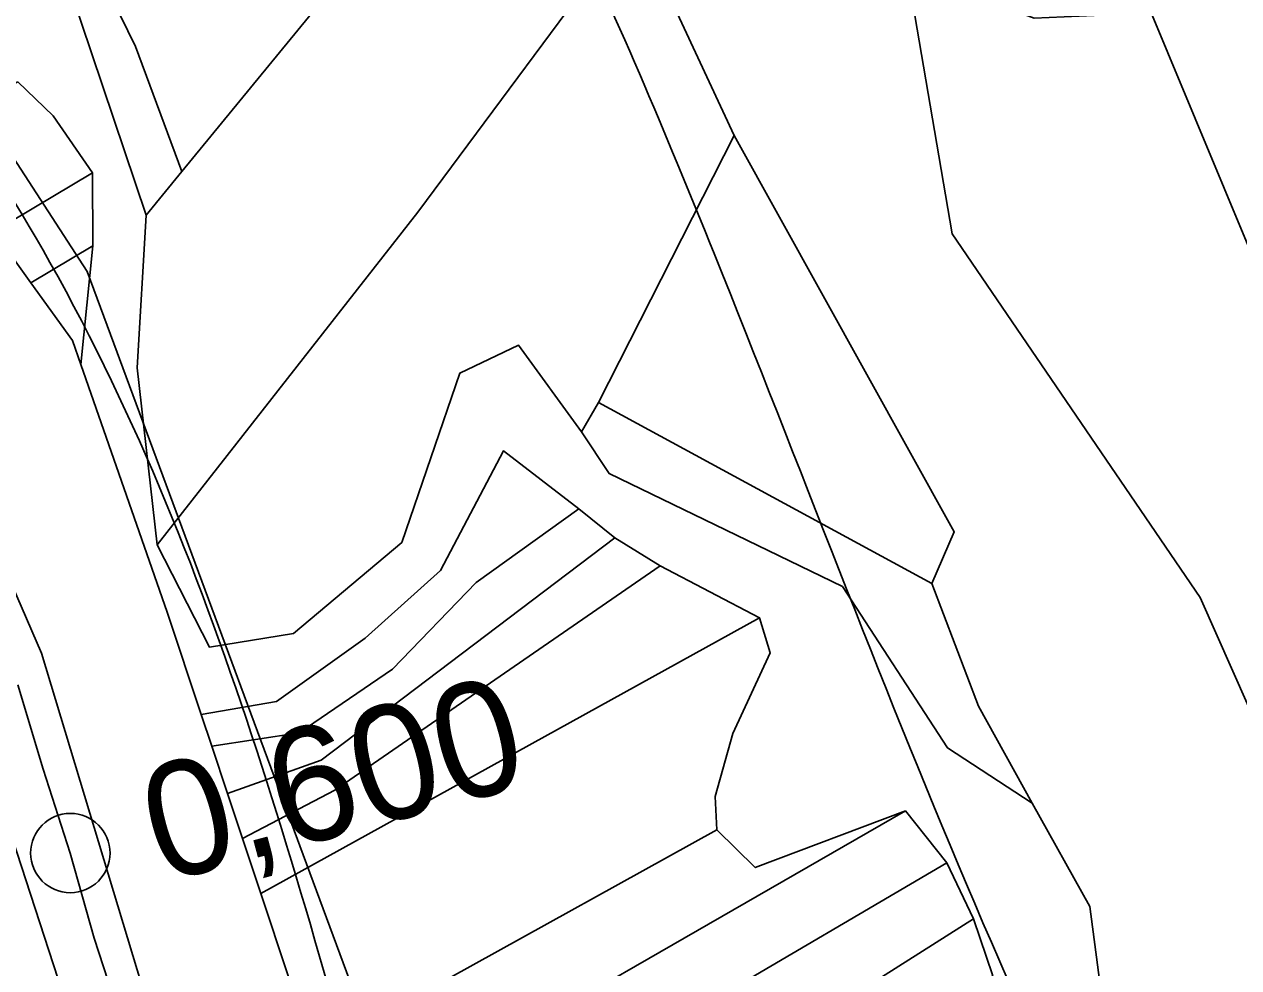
# Model space of a CAD drawing. Extents: x -510989 to -501240, y -1184665 to -1176089.
# Drawn here: x -502524.4 to -502386.8, y -1183513.1 to -1183406.1 of the extents above; entities that cross this region are included whole.
import ezdxf

# ---------------------------------------------------------------- set-up
doc = ezdxf.new("R2010")
doc.units = 0
for name, color, linetype in [('NAVRH_revitalizace_toku', 7, 'Continuous'), ('orna_puda', 7, 'Continuous'), ('ostatni_plocha_x_draha', 7, 'Continuous'), ('ostatni_plocha_x_jina_plocha', 7, 'Continuous'), ('ostatni_plocha_x_neplodna_puda', 7, 'Continuous'), ('STAV_zaplavove_uzemi', 7, 'Continuous'), ('trasovani_toku', 7, 'Continuous'), ('trvaly_travni_porost', 7, 'Continuous'), ('vodni_plocha_x_vodni_tok_v_koryt_prir_n_upr', 7, 'Continuous'), ('vrstevnice_01', 7, 'Continuous')]:
    doc.layers.add(name, color=color, linetype=linetype)

msp = doc.modelspace()

# ---------------------------------------------------------------- linework, layer by layer
at = {"layer": 'NAVRH_revitalizace_toku'}
msp.add_lwpolyline([(-502483.13, -1183526.47), (-502517.33, -1183434.11), (-502536.76, -1183404.13), (-502565.64, -1183382.47), (-502652.26, -1183345.82), (-502730.56, -1183320.84), (-502788.39, -1183298.1), (-502833.59, -1183265.73), (-502876.96, -1183218.69), (-502926.43, -1183158.22), (-502988.58, -1183083.85), (-503054.43, -1183007.93), (-503113.55, -1182935.36), (-503144.76, -1182880.3), (-503152.89, -1182833), (-503146.24, -1182730.27), (-503133.77, -1182580.05)], dxfattribs=at)
at = {"layer": 'orna_puda'}
for points in [[(-502455.31, -1183394.31), (-502479.86, -1183427.36), (-502509.39, -1183465.11), (-502511.67, -1183445.02), (-502510.65, -1183427.69), (-502506.59, -1183422.74), (-502488.94, -1183401.2), (-502463.96, -1183375.73)], [(-502518.3, -1183397.77), (-502517.12, -1183397.73), (-502511.86, -1183408.57), (-502506.59, -1183422.74), (-502510.65, -1183427.69), (-502519.23, -1183402.07), (-502541.75, -1183401.87), (-502549.85, -1183403.47), (-502554.02, -1183399.34), (-502542.45, -1183398.28), (-502529.48, -1183398.24)], [(-502525.16, -1183412.58), (-502521.17, -1183416.45), (-502516.7, -1183422.92), (-502527.89, -1183429.57), (-502531.08, -1183425.17), (-502532.87, -1183423.08), (-502536.74, -1183418.57)], [(-502443.98, -1183418.67), (-502419.04, -1183463.62), (-502421.58, -1183469.46), (-502459.36, -1183448.96)], [(-502516.7, -1183422.92), (-502516.68, -1183431.2), (-502523.69, -1183435.38), (-502527.89, -1183429.57)], [(-502459.36, -1183448.96), (-502421.58, -1183469.46), (-502416.29, -1183483.4), (-502410.21, -1183494.37), (-502419.81, -1183488.12), (-502431.73, -1183469.83), (-502458.16, -1183456.99), (-502461.28, -1183452.29)], [(-502470.15, -1183454.44), (-502461.61, -1183461.02), (-502473.24, -1183469.38), (-502482.7, -1183479.18), (-502493.3, -1183486.4), (-502503.2, -1183487.94), (-502504.4, -1183484.34), (-502495.86, -1183482.87), (-502485.82, -1183475.67), (-502477.29, -1183468)], [(-502452.37, -1183467.49), (-502489.25, -1183492.93), (-502499.72, -1183498.39), (-502501.41, -1183493.31), (-502490.81, -1183489.52), (-502457.52, -1183464.3)], [(-502441.11, -1183473.36), (-502497.64, -1183504.65), (-502499.72, -1183498.39), (-502489.25, -1183492.93), (-502452.37, -1183467.49)], [(-502439.93, -1183477.34), (-502444.13, -1183486.48), (-502446.16, -1183493.63), (-502445.94, -1183497.41), (-502476.36, -1183514.28), (-502491.46, -1183523.26), (-502494.54, -1183513.98), (-502497.64, -1183504.65), (-502441.11, -1183473.36)], [(-502424.58, -1183495.27), (-502488.54, -1183532.06), (-502491.46, -1183523.26), (-502476.36, -1183514.28), (-502445.94, -1183497.41), (-502441.6, -1183501.7)], [(-502419.88, -1183501.15), (-502447.42, -1183517.33), (-502485.66, -1183540.7), (-502488.54, -1183532.06), (-502424.58, -1183495.27)], [(-502416.85, -1183507.5), (-502482.82, -1183549.35), (-502485.66, -1183540.7), (-502447.42, -1183517.33), (-502419.88, -1183501.15)], [(-502414.67, -1183513.96), (-502461.87, -1183548.01), (-502479.55, -1183559.23), (-502482.82, -1183549.35), (-502416.85, -1183507.5)]]:
    msp.add_lwpolyline(points, close=True, dxfattribs=at)
for points in [[(-502519.23, -1183402.07), (-502510.65, -1183427.69), (-502511.67, -1183445.02), (-502509.39, -1183465.11), (-502503.44, -1183476.71), (-502493.94, -1183475.13), (-502481.66, -1183464.82), (-502475.08, -1183445.62), (-502468.44, -1183442.45), (-502461.28, -1183452.29), (-502458.16, -1183456.99), (-502431.73, -1183469.83), (-502419.81, -1183488.12), (-502410.21, -1183494.37), (-502403.7, -1183506.12), (-502401.96, -1183519.32)], [(-502414.67, -1183513.96), (-502416.85, -1183507.5), (-502419.88, -1183501.15), (-502424.58, -1183495.27), (-502441.6, -1183501.7), (-502445.94, -1183497.41), (-502446.16, -1183493.63), (-502444.13, -1183486.48), (-502439.93, -1183477.34), (-502441.11, -1183473.36), (-502452.37, -1183467.49), (-502457.52, -1183464.3), (-502461.61, -1183461.02), (-502470.15, -1183454.44), (-502477.29, -1183468), (-502485.82, -1183475.67), (-502495.86, -1183482.87), (-502504.4, -1183484.34), (-502508.27, -1183472.71), (-502518.02, -1183444.64), (-502516.68, -1183431.2), (-502516.7, -1183422.92), (-502521.17, -1183416.45), (-502525.16, -1183412.58)]]:
    msp.add_lwpolyline(points, dxfattribs=at)
at = {"layer": 'ostatni_plocha_x_draha'}
for points in [[(-502760.5, -1183069.47), (-502561.29, -1183219.78), (-502521.49, -1183262.24), (-502490.34, -1183300.77), (-502461.75, -1183345.09), (-502430.89, -1183403.24), (-502423.52, -1183405.08), (-502419.28, -1183429.84), (-502391.18, -1183471.05), (-502372.96, -1183512.14)], [(-502363.19, -1183576.03), (-502391.31, -1183517.1), (-502396.52, -1183527.2), (-502401.96, -1183519.32), (-502403.7, -1183506.12), (-502410.21, -1183494.37), (-502416.29, -1183483.4), (-502421.58, -1183469.46), (-502419.04, -1183463.62), (-502443.98, -1183418.67), (-502455.31, -1183394.31)]]:
    msp.add_lwpolyline(points, dxfattribs=at)
at = {"layer": 'ostatni_plocha_x_jina_plocha'}
for points in [[(-503060.17, -1183046.85), (-503034.84, -1183077.64), (-503009.72, -1183107.8), (-502984.16, -1183138.39), (-502955.83, -1183172.25), (-502921.65, -1183212.09), (-502884.4, -1183254.29), (-502860.65, -1183281.61), (-502834.4, -1183306.92), (-502802.73, -1183325.89), (-502769.34, -1183342.35), (-502704.48, -1183361.8), (-502671.95, -1183372.49), (-502635.35, -1183384.73), (-502613.43, -1183392.06), (-502578.83, -1183410.22), (-502562.56, -1183425.06), (-502546.62, -1183443.77), (-502532.04, -1183479.25), (-502519.57, -1183517.48), (-502507.26, -1183557.11), (-502481.89, -1183631.71), (-502455.69, -1183708.5)], [(-502381.8, -1183805.24), (-502415.5, -1183766.93), (-502433.89, -1183736.3), (-502448.49, -1183705.51), (-502474.67, -1183628.5), (-502499.72, -1183552.82), (-502522.49, -1183477.39), (-502537.23, -1183443.39), (-502557.12, -1183417.28), (-502571.65, -1183403.61), (-502580.98, -1183398.78), (-502612.83, -1183383.51), (-502702.82, -1183354.57), (-502767.45, -1183333.04), (-502798.81, -1183317.9), (-502829.4, -1183299.27), (-502854.9, -1183276.03), (-502887.42, -1183239.74), (-502903.66, -1183221.12), (-502949.5, -1183166.71), (-502977.72, -1183133.02), (-503028.15, -1183070.86)], [(-502527.89, -1183429.57), (-502523.69, -1183435.38), (-502518.97, -1183441.92), (-502518.02, -1183444.64), (-502508.27, -1183472.71), (-502504.4, -1183484.34), (-502503.2, -1183487.94), (-502501.41, -1183493.31), (-502499.72, -1183498.39), (-502497.64, -1183504.65), (-502494.54, -1183513.98), (-502491.46, -1183523.26), (-502488.54, -1183532.06), (-502485.66, -1183540.7), (-502482.82, -1183549.35), (-502479.55, -1183559.23), (-502476.47, -1183568.54), (-502466.92, -1183597.32), (-502461.28, -1183614.35), (-502458, -1183624.26), (-502454.93, -1183632.13), (-502443.46, -1183661.55), (-502438.36, -1183674.65), (-502432.61, -1183689.38)]]:
    msp.add_lwpolyline(points, dxfattribs=at)
at = {"layer": 'ostatni_plocha_x_neplodna_puda'}
msp.add_lwpolyline([(-502371.35, -1183370.71), (-502361.09, -1183412.31), (-502363.19, -1183457.95), (-502372.96, -1183512.14), (-502391.18, -1183471.05), (-502419.28, -1183429.84), (-502423.52, -1183405.08), (-502430.89, -1183403.24), (-502423.49, -1183400.33), (-502410.01, -1183405.38), (-502392.99, -1183404.6), (-502370.55, -1183386.63)], close=True, dxfattribs=at)
at = {"layer": 'STAV_zaplavove_uzemi'}
for points in [[(-502723.47, -1180576.88), (-502750.97, -1180610.73), (-502772.12, -1180647.75), (-502783.76, -1180692.17), (-502790.11, -1180735.54), (-502816.55, -1180769.39), (-502838.76, -1180789.49), (-502880.02, -1180813.82), (-502947.71, -1180825.45), (-502980.5, -1180833.91), (-503008.01, -1180838.14), (-503027.04, -1180827.57), (-503058.78, -1180840.26), (-503097.92, -1180865.65), (-503133.88, -1180877.28), (-503224.85, -1180888.92), (-503331.68, -1180909.01), (-503349.66, -1180914.3), (-503380.34, -1180944.98), (-503395.15, -1180996.81), (-503404.67, -1181054.99), (-503414.18, -1181088.83), (-503405.74, -1181137.71), (-503341.21, -1181192.71), (-503275.63, -1181213.86), (-503238.61, -1181228.67), (-503221.69, -1181245.6), (-503229.09, -1181273.1), (-503244.96, -1181310.12), (-503251.3, -1181333.39), (-503243.9, -1181363.01), (-503246.02, -1181393.68), (-503244.96, -1181433.88), (-503251.3, -1181477.25), (-503261.88, -1181518.5), (-503269.29, -1181530.14), (-503299, -1181579.21), (-503326.93, -1181610.62), (-503351.36, -1181638.55), (-503381.61, -1181666.47), (-503397.91, -1181682.76), (-503420.01, -1181721.16), (-503428.16, -1181736.28), (-503464.23, -1181735.12), (-503497.97, -1181758.39), (-503482.84, -1181800.28), (-503460.74, -1181841), (-503407.53, -1181883.86), (-503369.52, -1181914.83), (-503348.4, -1181945.81), (-503334.32, -1181976.78), (-503286.45, -1182017.61), (-503224.5, -1182073.92), (-503185.08, -1182121.79), (-503159.74, -1182180.92), (-503125.16, -1182269.48), (-503118.18, -1182319.52), (-503118.18, -1182384.67), (-503122.84, -1182470.78), (-503133.31, -1182562.7), (-503147.27, -1182666.25), (-503152.24, -1182800.82), (-503140.98, -1182878.25), (-503110, -1182947.24), (-503050.82, -1183014.1), (-502950.75, -1183132.78), (-502862.33, -1183242.16), (-502789.02, -1183301.5), (-502594.33, -1183372.67), (-502552.52, -1183394.35), (-502521.54, -1183433.06), (-502481.28, -1183546.12), (-502442.56, -1183663.81), (-502399.2, -1183755.19), (-502318.67, -1183838.81), (-502270.66, -1183889.92), (-502173.29, -1183977.22)], [(-502250.32, -1184002.61), (-502355.07, -1183875.41), (-502442.37, -1183790.61), (-502477.29, -1183700.82), (-502532.16, -1183578.61), (-502567.08, -1183448.91), (-502626.05, -1183402.34), (-502705.41, -1183380.59), (-502814.2, -1183349.87), (-502882.03, -1183297.39), (-502931.95, -1183237.24), (-503042.02, -1183107.97), (-503139.64, -1183018.94), (-503222.14, -1182957.59), (-503308.56, -1182839.96), (-503316.24, -1182784.92), (-503330.32, -1182756.77), (-503348.24, -1182719.65), (-503334.16, -1182651.82), (-503323.92, -1182595.5), (-503313.68, -1182526.39), (-503294.1, -1182480.5), (-503251.86, -1182396.03), (-503229.34, -1182314.37), (-503216.1, -1182227.15), (-503242.43, -1182174.5), (-503271.86, -1182129.59), (-503287.34, -1182081.58), (-503343.88, -1182028.1), (-503361.79, -1182008.91), (-503396.35, -1181952.59), (-503442.43, -1181933.39), (-503497.46, -1181888.6), (-503525.62, -1181860.44), (-503528.18, -1181837.4), (-503548.66, -1181767.01), (-503558.9, -1181729.89), (-503576.82, -1181682.53), (-503578.1, -1181621.1), (-503567.86, -1181572.46), (-503552.5, -1181536.63), (-503538.04, -1181458.36), (-503518.33, -1181411.9), (-503509.88, -1181341.51), (-503497.21, -1181207.63), (-503499.77, -1181097.56), (-503498.02, -1181031.35), (-503510.82, -1180970.85), (-503549.22, -1180952.23), (-503571.32, -1180940.6), (-503605.07, -1180937.11), (-503651.61, -1180939.44), (-503671.39, -1180917.33), (-503679.53, -1180892.89), (-503713.27, -1180871.95), (-503727.24, -1180859.15), (-503734.22, -1180833.55), (-503728.4, -1180799.81), (-503741.2, -1180770.72), (-503722.82, -1180725.17), (-503721.54, -1180703.41), (-503731.78, -1180697.01), (-503767.61, -1180699.57), (-503790.65, -1180697.01), (-503817.53, -1180697.01), (-503861.04, -1180686.77), (-503889.2, -1180675.25), (-503900.72, -1180668.85), (-503953.2, -1180679.09), (-503997.99, -1180697.01), (-504063.27, -1180722.61), (-504109.34, -1180749.49), (-504142.62, -1180776.36), (-504177.18, -1180796.84), (-504211.73, -1180817.32), (-504414.98, -1180961.5), (-504472.7, -1180998.11), (-504544.51, -1181068.5), (-504600.82, -1181143.12), (-504621.94, -1181196.62), (-504641.65, -1181267.01), (-504660.25, -1181350.62), (-504634.7, -1181398.32), (-504617.66, -1181447.72), (-504600.62, -1181492.01), (-504587, -1181548.23), (-504592.11, -1181628.29), (-504569.96, -1181682.81), (-504568.26, -1181664.07), (-504554.63, -1181621.48), (-504547.82, -1181597.63)], [(-502765.18, -1180820.83), (-502819.12, -1180854.68), (-502855.09, -1180856.79), (-502878.36, -1180851.5), (-502911.15, -1180848.33), (-502954.52, -1180870.54), (-502984.14, -1180869.48), (-503005.29, -1180861.02), (-503048.66, -1180872.66), (-503074.04, -1180895.93), (-503100.49, -1180910.74), (-503124.82, -1180934.01), (-503148.09, -1180961.51), (-503167.13, -1180991.13), (-503214.18, -1181039.04), (-503223.14, -1181058.24), (-503224.42, -1181086.39), (-503233.38, -1181129.91), (-503224.42, -1181152.95), (-503210.34, -1181174.71), (-503189.86, -1181187.51), (-503177.06, -1181216.94), (-503187.3, -1181265.58), (-503182.09, -1181326.92), (-503202.22, -1181367.18), (-503223.9, -1181396.6), (-503227, -1181422.93), (-503244.04, -1181475.59), (-503248.68, -1181509.66), (-503278.16, -1181558.16), (-503308.83, -1181601.52), (-503351.14, -1181645.95), (-503365.95, -1181659.7), (-503395.57, -1181685.09), (-503411.43, -1181722.11), (-503422.01, -1181739.03), (-503437.88, -1181747.49), (-503460.09, -1181743.26), (-503481.25, -1181748.55), (-503492.88, -1181761.25), (-503472.79, -1181803.56), (-503443.17, -1181840.58), (-503413.55, -1181857.5), (-503278.84, -1181941.97), (-503242.23, -1181977.17), (-503180.29, -1182027.85), (-503125.38, -1182098.25), (-503088.78, -1182167.23), (-503075.54, -1182217), (-503114.26, -1182162.8), (-503152.97, -1182091.56), (-503197.89, -1182048.2), (-503210.28, -1182032.71), (-503231.96, -1182021.87), (-503259.83, -1182017.22), (-503266.03, -1182021.87), (-503224.21, -1182048.2), (-503199.43, -1182076.07), (-503157.62, -1182114.79), (-503135.94, -1182159.7), (-503118.9, -1182207.71), (-503111.16, -1182251.07), (-503108.24, -1182409.43), (-503115.92, -1182478.55), (-503128.72, -1182603.98), (-503131.28, -1182696.13), (-503104.4, -1182780.6), (-503071.45, -1182869.91), (-503052.71, -1182886.94), (-502977.76, -1182944.86), (-502838.07, -1183047.07), (-502664.31, -1183174.84), (-502563.8, -1183270.24), (-502485.44, -1183353.71), (-502446.26, -1183432.07), (-502383.48, -1183571.46), (-502315.46, -1183658.04), (-502253.62, -1183724), (-502158.8, -1183808.51), (-502045.43, -1183923.94), (-501930, -1184016.7), (-501793.89, -1184089.91), (-501746.5, -1184127.32), (-501709.09, -1184197.15)], [(-502226.81, -1183999.33), (-502311.75, -1183908.57), (-502419.96, -1183792.22), (-502451.37, -1183739.86), (-502483.95, -1183647.94), (-502521.19, -1183547.88), (-502550.27, -1183461.78), (-502572.38, -1183429.2), (-502656.85, -1183386.44), (-502768.21, -1183357), (-502834.76, -1183325), (-502889.79, -1183272.53), (-502938.43, -1183213.65), (-503042.23, -1183094.94), (-503121.07, -1183000.61), (-503188.65, -1182909.1), (-503198.5, -1182830.26), (-503192.9, -1182654.04), (-503169.63, -1182457.41), (-503165.02, -1182331.94), (-503174.64, -1182244.43), (-503211.18, -1182165.58), (-503248.68, -1182104.04), (-503298.6, -1182058.14), (-503358.04, -1182010.06), (-503388.64, -1181959.36), (-503422.73, -1181920.9), (-503472.56, -1181875.44), (-503525.05, -1181800.26), (-503528.23, -1181753.72), (-503520.82, -1181644.77), (-503514.48, -1181592.94), (-503470.14, -1181471.68), (-503458.61, -1181430.33), (-503465.34, -1181377.45), (-503493.67, -1181297.01), (-503493.67, -1181272.57), (-503489.02, -1181233.01), (-503455.28, -1181146.91), (-503458.77, -1181102.69), (-503461.1, -1181050.33), (-503461.1, -1181016.59), (-503465.75, -1180995.65), (-503478.55, -1180979.36)]]:
    msp.add_spline(points, degree=3, dxfattribs=at)
at = {"layer": 'trasovani_toku'}
for p, q in [((-502522.31, -1183490.54), (-502525.18, -1183480.96)), ((-502519.23, -1183500.05), (-502522.31, -1183490.54)), ((-502516.54, -1183509.68), (-502519.23, -1183500.05)), ((-502513.43, -1183519.18), (-502516.54, -1183509.68))]:
    msp.add_line(p, q, dxfattribs=at)
msp.add_circle((-502519.23, -1183500.05), 4.5, dxfattribs=at)
at = {"layer": 'trvaly_travni_porost'}
for points in [[(-502470.65, -1183363.82), (-502463.96, -1183375.73), (-502488.94, -1183401.2), (-502506.59, -1183422.74), (-502511.86, -1183408.57), (-502517.12, -1183397.73), (-502518.3, -1183397.77), (-502505.68, -1183384.3), (-502475.16, -1183355.78)], [(-502443.98, -1183418.67), (-502459.36, -1183448.96), (-502461.28, -1183452.29), (-502468.44, -1183442.45), (-502475.08, -1183445.62), (-502481.66, -1183464.82), (-502493.94, -1183475.13), (-502503.44, -1183476.71), (-502509.39, -1183465.11), (-502479.86, -1183427.36), (-502455.31, -1183394.31)], [(-502516.68, -1183431.2), (-502518.02, -1183444.64), (-502518.97, -1183441.92), (-502523.69, -1183435.38)], [(-502457.52, -1183464.3), (-502490.81, -1183489.52), (-502501.41, -1183493.31), (-502503.2, -1183487.94), (-502493.3, -1183486.4), (-502482.7, -1183479.18), (-502473.24, -1183469.38), (-502461.61, -1183461.02)]]:
    msp.add_lwpolyline(points, close=True, dxfattribs=at)
at = {"layer": 'vodni_plocha_x_vodni_tok_v_koryt_prir_n_upr'}
for points in [[(-502455.69, -1183708.5), (-502481.89, -1183631.71), (-502507.26, -1183557.11), (-502519.57, -1183517.48), (-502532.04, -1183479.25), (-502546.62, -1183443.77), (-502562.56, -1183425.06), (-502578.83, -1183410.22), (-502613.43, -1183392.06), (-502635.35, -1183384.73), (-502671.95, -1183372.49), (-502704.48, -1183361.8), (-502769.34, -1183342.35), (-502802.73, -1183325.89), (-502834.4, -1183306.92), (-502860.65, -1183281.61), (-502884.4, -1183254.29), (-502921.65, -1183212.09), (-502955.83, -1183172.25), (-502984.16, -1183138.39), (-503009.72, -1183107.8), (-503034.84, -1183077.64), (-503060.17, -1183046.85)], [(-503028.15, -1183070.86), (-502977.72, -1183133.02), (-502949.5, -1183166.71), (-502903.66, -1183221.12), (-502887.42, -1183239.74), (-502854.9, -1183276.03), (-502829.4, -1183299.27), (-502798.81, -1183317.9), (-502767.45, -1183333.04), (-502702.82, -1183354.57), (-502612.83, -1183383.51), (-502580.98, -1183398.78), (-502571.65, -1183403.61), (-502557.12, -1183417.28), (-502537.23, -1183443.39), (-502522.49, -1183477.39), (-502499.72, -1183552.82), (-502474.67, -1183628.5), (-502448.49, -1183705.51), (-502433.89, -1183736.3), (-502415.5, -1183766.93), (-502381.8, -1183805.24)]]:
    msp.add_lwpolyline(points, dxfattribs=at)
at = {"layer": 'vrstevnice_01'}
msp.add_lwpolyline([(-502382.09, -1183440), (-502404.5, -1183386), (-502431.09, -1183336), (-502440.31, -1183325), (-502449.31, -1183311), (-502480.5, -1183270), (-502492.81, -1183256), (-502500.81, -1183245), (-502514.5, -1183228), (-502528.59, -1183208), (-502543.31, -1183193), (-502594.81, -1183148), (-502624.59, -1183124), (-502659.81, -1183101), (-502661.59, -1183101), (-502686.81, -1183076), (-502692.5, -1183074)], dxfattribs=at)

# ---------------------------------------------------------------- texts
at = {"layer": 'trasovani_toku'}
msp.add_text('0,600', height=13, rotation=15.0439, dxfattribs=at).set_placement((-502508.86, -1183503.48))

doc.saveas('drawing.dxf')
